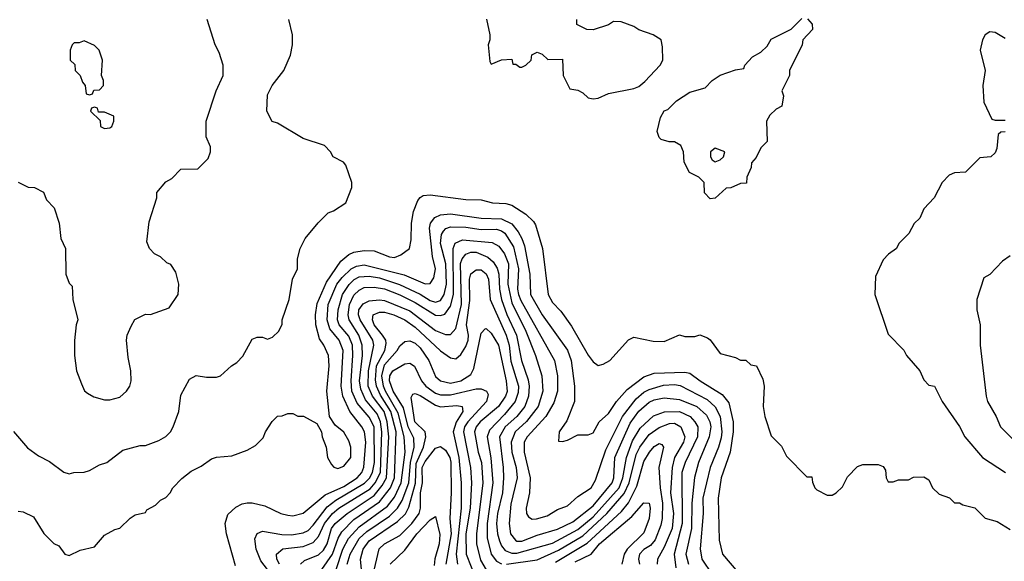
# Model space of a CAD drawing. Header units: inches. Extents: x 1793389 to 1900389, y 320802 to 470796.
# Tile 654 of 656: x 1853496 to 1857366, y 441862 to 443989. Entities that reach past the tile are written whole.
import ezdxf

# ---------------------------------------------------------------- set-up
doc = ezdxf.new("R2010")
doc.units = ezdxf.units.IN
doc.header["$MEASUREMENT"] = 0
doc.layers.add('B8454', color=7, linetype='Continuous')

msp = doc.modelspace()

# ---------------------------------------------------------------- linework, layer by layer
at = {"layer": 'B8454', "color": 2}
for points, elevation in [([(1853471.1, 442371.1), (1853527.3, 442307.3), (1853570, 442276), (1853613.7, 442253.7), (1853670, 442211.3), (1853690, 442204.7), (1853708.9, 442211.1), (1853750, 442211.3), (1853770, 442218), (1853810, 442241), (1853838, 442250), (1853902, 442298), (1853970, 442316), (1853990, 442316), (1854043.2, 442336.8), (1854070, 442351.3), (1854088.7, 442370), (1854099, 442390), (1854122, 442450), (1854130, 442514), (1854163.1, 442576.9), (1854190, 442592), (1854230, 442584.7), (1854270, 442584.7), (1854286, 442590), (1854328, 442630), (1854350, 442642), (1854372.9, 442667.1), (1854410, 442734), (1854430, 442742), (1854450, 442742), (1854470, 442734), (1854490, 442742), (1854514.6, 442765.4), (1854527.3, 442792.7), (1854528, 442810), (1854555.3, 442890), (1854568.7, 442970), (1854588, 443010), (1854588.7, 443050), (1854598, 443090), (1854618, 443130), (1854668.9, 443191.1), (1854709.1, 443230.9), (1854730, 443238), (1854778, 443270), (1854802, 443330), (1854802, 443350), (1854778, 443418), (1854768.9, 443428.9), (1854728, 443450), (1854718, 443470), (1854694.6, 443494.6), (1854610, 443522), (1854510, 443582), (1854489.1, 443589.1), (1854468, 443630), (1854470, 443694), (1854488, 443730), (1854534, 443790), (1854561.2, 443850), (1854568.7, 443890), (1854568, 443930), (1854554, 443990)], 398), ([(1853490, 443350.8), (1853530, 443331.3), (1853554, 443330), (1853590, 443312), (1853602, 443282), (1853631.3, 443250), (1853651, 443190), (1853658, 443130), (1853676, 443090), (1853678, 442990), (1853690, 442954), (1853702, 442942), (1853704.7, 442890), (1853724.7, 442810), (1853718, 442790), (1853711.1, 442728.9), (1853711, 442670), (1853718.8, 442610), (1853738.8, 442558.8), (1853751.1, 442531.1), (1853762, 442522), (1853787.1, 442507.1), (1853830, 442496), (1853850, 442496), (1853890, 442506), (1853915.3, 442530), (1853928.7, 442550), (1853934, 442570), (1853933.2, 442610), (1853922, 442662), (1853915.3, 442730), (1853918, 442750), (1853934.6, 442785.4), (1853948.9, 442811.1), (1853990, 442832), (1854010, 442831.3), (1854083.1, 442856.9), (1854119, 442910), (1854122, 442950), (1854110, 442998), (1854090, 443028), (1854074.6, 443034.6), (1854050, 443058), (1854026, 443070), (1854006, 443090), (1853996.4, 443116.4), (1854004.7, 443195.3), (1854035.3, 443290), (1854035.3, 443310), (1854070, 443352), (1854094.6, 443365.4), (1854130, 443402), (1854196.4, 443403.6), (1854236.4, 443443.6), (1854246, 443470), (1854246, 443490), (1854228.9, 443528.9), (1854228.7, 443590), (1854269, 443710), (1854295.3, 443770), (1854295.3, 443810), (1854280.2, 443860.2), (1854264, 443890), (1854233.2, 443990)], 402), ([(1855330.9, 443990.9), (1855344.7, 443930), (1855344.7, 443910), (1855338, 443890), (1855344.7, 443824.7), (1855350, 443814), (1855390, 443832), (1855430, 443834), (1855434, 443814), (1855446, 443814), (1855462, 443802), (1855470, 443802), (1855486, 443810), (1855506, 443830), (1855509, 443851), (1855530, 443862), (1855550, 443854), (1855572.7, 443832.7), (1855630, 443834), (1855632, 443770), (1855658, 443718), (1855690, 443712), (1855710, 443702), (1855730, 443682), (1855750, 443678), (1855770, 443681), (1855810, 443698.8), (1855910, 443718.8), (1855930, 443726.8), (1855953.8, 443746.2), (1856014, 443810), (1856024, 443830), (1856023.1, 443883.1), (1856018, 443910), (1855986, 443930), (1855930, 443949), (1855910, 443962), (1855860.4, 443980.4), (1855830, 443982), (1855810.8, 443969.2), (1855750, 443949), (1855726, 443950), (1855686, 443970), (1855686, 443990)], 398), ([(1856592.7, 443992.7), (1856611.6, 443971.6), (1856612, 443950), (1856574, 443910), (1856572, 443890), (1856522, 443790), (1856522, 443770), (1856492, 443710), (1856498, 443690), (1856492, 443650), (1856470, 443638), (1856445.4, 443614.6), (1856432, 443590), (1856434, 443510), (1856410, 443486), (1856391.6, 443448.4), (1856372.7, 443427.3), (1856371.6, 443408.4), (1856354, 443370), (1856352.7, 443347.3), (1856330, 443346), (1856291.6, 443328.4), (1856272.7, 443327.3), (1856230, 443288), (1856210, 443286), (1856188.4, 443308.4), (1856186, 443350), (1856166, 443370), (1856128.4, 443388.4), (1856108, 443430), (1856105.2, 443470), (1856094.8, 443494.8), (1856070, 443509), (1856048.9, 443508.9), (1856018, 443518), (1856010, 443526), (1856002, 443550), (1856014.6, 443605.4), (1856030, 443631), (1856044, 443636), (1856078, 443670), (1856130, 443704.7), (1856190, 443722), (1856218, 443750), (1856250, 443771), (1856310, 443792), (1856342, 443798), (1856346, 443810), (1856376.4, 443843.6), (1856410, 443862), (1856434.6, 443885.4), (1856450, 443912), (1856528.4, 443951.6), (1856570, 443994)], 394), ([(1857370, 443915.3), (1857330, 443939), (1857310, 443942), (1857290.9, 443929.1), (1857281, 443910), (1857271, 443870), (1857291, 443790), (1857282, 443730), (1857285.4, 443665.4), (1857318, 443598), (1857330, 443594), (1857370, 443594)], 398), ([(1857370, 443548), (1857352.7, 443547.3), (1857342, 443538), (1857336.9, 443483.1), (1857330, 443466), (1857314, 443450), (1857270, 443446), (1857214, 443390), (1857170, 443388), (1857150, 443378), (1857122, 443350), (1857090.9, 443289.1), (1857050, 443246), (1857034, 443210), (1857011.6, 443188.4), (1856990.9, 443149.1), (1856952, 443110), (1856942, 443090), (1856911.6, 443068.4), (1856890, 443046), (1856859.6, 442980.4), (1856858, 442910), (1856910, 442754), (1856971.1, 442691.1), (1856982, 442670), (1857034, 442610), (1857050, 442574), (1857070, 442554), (1857092, 442550), (1857122, 442490), (1857190.6, 442390.6), (1857211.3, 442350), (1857281, 442270), (1857371.3, 442210)], 398), ([(1853490, 442058), (1853510, 442056), (1853550, 442036), (1853590.9, 441970.9), (1853630, 441932), (1853650, 441922), (1853674, 441890), (1853690, 441884.7), (1853734, 441906), (1853790, 441918), (1853830, 441964.7), (1853870, 441986), (1853890, 441991.3), (1853930, 442031.3), (1853950, 442044.7), (1853990, 442054), (1853996.4, 442063.6), (1854030, 442082), (1854050, 442102), (1854070, 442112), (1854088, 442130), (1854098, 442150), (1854133.6, 442186.4), (1854170, 442216), (1854210, 442236), (1854250, 442264.7), (1854270, 442271.3), (1854330, 442276), (1854390, 442298), (1854423.1, 442316.9), (1854453.6, 442346.4), (1854462, 442370), (1854489.1, 442410.9), (1854510, 442432), (1854527.3, 442432.7), (1854550, 442442), (1854570, 442442), (1854590, 442432), (1854611.6, 442431.6), (1854663.6, 442403.6), (1854682, 442370), (1854684.7, 442350), (1854701, 442310), (1854706, 442270), (1854722, 442242), (1854731.1, 442231.1), (1854746.4, 442226.4), (1854770, 442236), (1854798, 442270), (1854798, 442310), (1854790, 442335.3), (1854770, 442368.7), (1854736.5, 442396.5), (1854714, 442430), (1854703.7, 442530), (1854713, 442630), (1854709.5, 442670), (1854692, 442710), (1854675.2, 442735.2), (1854659.7, 442790), (1854658.5, 442830), (1854665.8, 442874.2), (1854702.5, 442957.5), (1854758.8, 443041.2), (1854790, 443066.4), (1854810, 443076.4), (1854850, 443083.1), (1854890, 443081.6), (1854950, 443057.3), (1854970, 443054.8), (1854994.8, 443065.2), (1855028, 443090), (1855035.5, 443124.5), (1855036, 443190), (1855044.1, 443235.9), (1855061.5, 443278.5), (1855070, 443291.3), (1855082, 443298), (1855110, 443301), (1855250, 443283), (1855310, 443282), (1855354, 443270), (1855406.9, 443266.9), (1855430, 443260.5), (1855485.7, 443225.7), (1855516.4, 443196.4), (1855523.8, 443183.8), (1855550.5, 443090), (1855573.4, 442910), (1855590, 442878.8), (1855623.7, 442843.7), (1855665.7, 442785.7), (1855730, 442670.8), (1855750, 442644.7), (1855770, 442631.3), (1855790, 442636), (1855815.3, 442650), (1855888.9, 442731.1), (1855910, 442742), (1855986.4, 442726.4), (1856030, 442724.7), (1856090, 442751.3), (1856110, 442744.7), (1856150, 442744.7), (1856170, 442751), (1856199.8, 442739.8), (1856210, 442732), (1856250, 442678), (1856310, 442662), (1856330, 442652), (1856350, 442652), (1856370, 442634), (1856392, 442630), (1856416.9, 442576.9), (1856422, 442550), (1856418, 442470), (1856424.7, 442430), (1856450, 442354), (1856490, 442314), (1856510, 442274), (1856590, 442194), (1856610, 442194), (1856612.7, 442172.7), (1856622, 442150), (1856630, 442142), (1856670, 442122), (1856690, 442122), (1856706, 442130), (1856730, 442154), (1856750, 442194), (1856790, 442234), (1856810, 442242), (1856870, 442242), (1856890, 442234), (1856899.6, 442219.6), (1856902, 442190), (1856910, 442174), (1856930, 442174), (1856950, 442182), (1856990, 442182), (1857010, 442192), (1857050, 442194), (1857070, 442182), (1857084.7, 442150), (1857110, 442126), (1857150.8, 442110.8), (1857170, 442092), (1857190, 442091.3), (1857203.6, 442083.6), (1857250, 442071.3), (1857291.1, 442031.1), (1857338, 442018), (1857390, 441986)], 394), ([(1854344.1, 441844.1), (1854309.4, 441970), (1854303.7, 442010), (1854314.2, 442045.8), (1854345.1, 442074.9), (1854370, 442087.3), (1854390, 442090.8), (1854410, 442090.8), (1854459.8, 442079.8), (1854522, 442050), (1854550, 442042.8), (1854570, 442040.7), (1854610, 442050.7), (1854696.9, 442123.1), (1854770, 442155.8), (1854823, 442190), (1854840.4, 442210), (1854848.8, 442231.2), (1854856.5, 442330), (1854852.1, 442370), (1854841.3, 442390), (1854793.7, 442450), (1854766.2, 442510), (1854759.3, 442550), (1854767.3, 442690), (1854752.3, 442730), (1854714.8, 442774.8), (1854704.8, 442810), (1854708.7, 442870), (1854742.4, 442950), (1854763.3, 442976.7), (1854798.7, 443010), (1854819.6, 443020.4), (1854850, 443025.8), (1855007.3, 442987.3), (1855090, 442952.2), (1855110, 442953.4), (1855124.4, 442975.6), (1855130.9, 443010), (1855118.4, 443058.4), (1855107.1, 443170), (1855111.2, 443190), (1855127.6, 443212.4), (1855150, 443222.3), (1855190, 443226.7), (1855310, 443209.1), (1855390, 443206.7), (1855430, 443186.7), (1855456, 443156), (1855470.2, 443130.2), (1855481, 443101), (1855500.8, 442990), (1855503.6, 442910), (1855550, 442830.4), (1855650, 442690.6), (1855663.7, 442650), (1855676.4, 442550), (1855676.4, 442490), (1855646.4, 442413.6), (1855616, 442370), (1855614, 442334), (1855630, 442332), (1855650, 442338), (1855690, 442358), (1855730, 442358), (1855750, 442366), (1855774, 442410), (1855810, 442442.8), (1855842, 442490), (1855883.9, 442536.1), (1855950, 442586.7), (1855990, 442601.1), (1856110, 442604.6), (1856130, 442600.3), (1856170.7, 442570), (1856257.3, 442517.3), (1856283.6, 442483.6), (1856300.3, 442410), (1856301.1, 442370), (1856288.9, 442290), (1856253.7, 442190), (1856241.6, 442110), (1856245.2, 441945.2), (1856258.8, 441890), (1856319.1, 441819.1)], 390), ([(1854469.6, 441830), (1854443.5, 441863.5), (1854425.6, 441910), (1854420.9, 441950), (1854429.6, 441970.4), (1854450, 441980.5), (1854526.7, 441966.7), (1854565.1, 441965.1), (1854610, 441972.9), (1854630, 441983.1), (1854650, 442003.1), (1854704.2, 442075.8), (1854738.3, 442101.7), (1854852, 442168), (1854871.4, 442188.6), (1854882.9, 442210), (1854890.6, 442250), (1854888.9, 442390), (1854870, 442428), (1854822.5, 442482.5), (1854801.4, 442530), (1854798.9, 442570), (1854806.2, 442670), (1854804.4, 442710), (1854790, 442746), (1854752.4, 442790), (1854745.8, 442810), (1854747.7, 442850), (1854765.6, 442910), (1854791.3, 442948.7), (1854811.4, 442968.6), (1854830, 442979.1), (1854870, 442981.6), (1854910, 442975.2), (1854989.4, 442949.4), (1855070.9, 442910.9), (1855110, 442885.5), (1855130, 442879), (1855150, 442886), (1855165.1, 442910), (1855173.2, 442950), (1855170.6, 443030), (1855149.8, 443110), (1855154.3, 443145.7), (1855161.6, 443158.4), (1855171, 443169), (1855190, 443176), (1855250, 443173.6), (1855310, 443164.4), (1855370, 443166.7), (1855390, 443160.2), (1855402.6, 443150), (1855437.1, 443097.1), (1855456.9, 443010), (1855452.3, 442930), (1855456.5, 442910), (1855466.1, 442886.1), (1855598.7, 442650), (1855610.3, 442590), (1855610.3, 442530), (1855595.9, 442484.1), (1855563.7, 442430), (1855490.4, 442350), (1855479.5, 442330), (1855479.5, 442290), (1855503.1, 442190), (1855500.3, 442130), (1855486.4, 442070), (1855488.2, 442050), (1855495.9, 442035.9), (1855510, 442027.7), (1855528, 442028), (1855570, 442040.5), (1855610, 442064.9), (1855650, 442079.1), (1855690, 442116), (1855742.7, 442150), (1855760.1, 442179.9), (1855800.5, 442299.5), (1855865.1, 442430), (1855919.8, 442500.2), (1855950, 442526.3), (1855970, 442536.9), (1856026.6, 442553.4), (1856070, 442555.8), (1856092.1, 442552.1), (1856197.8, 442497.8), (1856230, 442468.5), (1856249.2, 442430), (1856255.5, 442370), (1856252.9, 442347.1), (1856242.7, 442310), (1856210.3, 442230), (1856181.3, 442110), (1856183.2, 442050), (1856170.3, 441910.3), (1856177.6, 441870), (1856217.6, 441810)], 386), ([(1854517.4, 441850), (1854506.3, 441870), (1854505.6, 441890), (1854529.8, 441910.2), (1854610, 441919.6), (1854650, 441935.8), (1854670, 441959.3), (1854694.6, 442010), (1854726.2, 442050), (1854751.2, 442070), (1854873.5, 442146.5), (1854894, 442170), (1854914.7, 442210), (1854919.6, 442370), (1854914.5, 442410), (1854901.4, 442441.4), (1854855.8, 442495.8), (1854837.2, 442537.2), (1854832.2, 442570), (1854844.1, 442670), (1854842.2, 442710), (1854828.8, 442750), (1854791.8, 442810), (1854787.7, 442830), (1854792.9, 442870), (1854810, 442906.4), (1854830, 442927), (1854850, 442936.5), (1854890, 442938.5), (1854930, 442931.3), (1854990, 442908), (1855050, 442878), (1855130, 442828.8), (1855150, 442826.7), (1855167.1, 442832.9), (1855190, 442864), (1855201, 442910), (1855199.7, 443090), (1855208.5, 443111.5), (1855236.2, 443123.8), (1855353.7, 443113.7), (1855379, 443099), (1855401.7, 443070), (1855417.2, 443030), (1855415.4, 442950), (1855430, 442876.3), (1855485.4, 442765.5), (1855524.2, 442670), (1855548.7, 442590), (1855553.1, 442530), (1855534, 442470), (1855488.7, 442411.3), (1855444.2, 442370), (1855428, 442330), (1855430.2, 442290), (1855447.7, 442230), (1855451.5, 442190), (1855426.1, 442086.1), (1855419.5, 442010), (1855425.7, 441970), (1855444.4, 441944.4), (1855450, 441940.4), (1855470, 441940.3), (1855530, 441964.4), (1855610, 441987.6), (1855670, 442016.5), (1855750, 442079.6), (1855824.4, 442170), (1855831.8, 442190), (1855835.1, 442270), (1855896.2, 442403.8), (1855930, 442451.8), (1855970, 442486.5), (1855990, 442496.5), (1856030, 442503.6), (1856090, 442496.9), (1856158.4, 442470), (1856196.1, 442436.1), (1856209, 442410), (1856212.4, 442390), (1856206.7, 442350), (1856164, 442250), (1856149.1, 442190.9), (1856137.5, 442090), (1856136.5, 441990), (1856114, 441890), (1856124.9, 441850)], 382), ([(1854599.5, 441850), (1854615.6, 441864.4), (1854670, 441887.6), (1854690, 441905.7), (1854705.3, 441930), (1854721.8, 441990), (1854736, 442010), (1854783.5, 442050), (1854890, 442119.7), (1854920.8, 442159.2), (1854938.3, 442190), (1854947, 442350), (1854940.8, 442410), (1854929.1, 442450), (1854883.5, 442510), (1854866.5, 442550), (1854867.5, 442610), (1854888.6, 442710), (1854884.4, 442730), (1854834.2, 442810), (1854827.8, 442830), (1854829.8, 442850), (1854846.4, 442873.6), (1854870, 442884.9), (1854910, 442889.1), (1854930, 442886), (1855030, 442845.5), (1855130, 442768.7), (1855170, 442752.4), (1855190, 442753), (1855210, 442776), (1855233, 442870), (1855229.2, 443030.8), (1855236, 443050), (1855250, 443068.7), (1855270, 443075.6), (1855290, 443075.6), (1855336, 443056), (1855357.5, 443037.5), (1855373, 443013), (1855379.7, 442990), (1855381.5, 442930), (1855390.2, 442890), (1855410.8, 442830.8), (1855449.2, 442750), (1855468, 442650), (1855494.7, 442574.7), (1855498.5, 442550), (1855496.5, 442510), (1855482.3, 442470), (1855450.3, 442430), (1855404.4, 442390), (1855381.5, 442350), (1855396.5, 442230), (1855397.3, 442190), (1855393.4, 442130), (1855374.2, 442050), (1855370.2, 442010), (1855373.8, 441970), (1855382.2, 441942.2), (1855390, 441923), (1855404.4, 441904.4), (1855430, 441893.6), (1855450, 441894), (1855590, 441932.3), (1855690, 441986.4), (1855750, 442035.9), (1855852.2, 442150), (1855867.4, 442190), (1855880.7, 442270), (1855905.1, 442334.9), (1855935.6, 442384.4), (1855987.5, 442432.5), (1856030.9, 442449.1), (1856090, 442450.2), (1856131, 442431), (1856150.3, 442410), (1856161.1, 442390), (1856160.2, 442350), (1856111.6, 442250), (1856098.5, 442210), (1856099.7, 442010), (1856069.1, 441890), (1856075.8, 441835.8)], 378), ([(1857390, 443062), (1857359.8, 443040.2), (1857310, 442988), (1857285.4, 442974.6), (1857258, 442890), (1857258, 442850), (1857271.3, 442790), (1857271.3, 442710), (1857294.8, 442510), (1857300.7, 442490), (1857334.8, 442430), (1857351.3, 442390), (1857421.1, 442321.1)], 402), ([(1854683.6, 441830), (1854725.6, 441890), (1854747.8, 441952.2), (1854762.4, 441977.6), (1854810, 442025.8), (1854910, 442094.9), (1854953.8, 442150), (1854969.1, 442190), (1854975.4, 442370), (1854954.9, 442450), (1854914.2, 442514.2), (1854898.3, 442550), (1854894.5, 442574.5), (1854898.5, 442630), (1854930.9, 442690), (1854936.8, 442716.8), (1854934.8, 442730), (1854922.3, 442750), (1854889.8, 442790), (1854882.6, 442810), (1854885.6, 442830), (1854910, 442840.3), (1854930, 442840.2), (1854967.3, 442830), (1855010, 442810.2), (1855050, 442781.7), (1855150, 442688.2), (1855190, 442660.7), (1855210, 442657.3), (1855230, 442674), (1855250, 442704.9), (1855259.2, 442730), (1855260.9, 442750), (1855252.9, 442790), (1855265.5, 442885.5), (1855264.2, 442970), (1855270, 442990.7), (1855290, 443006), (1855310, 443006.4), (1855330, 442990.4), (1855338.3, 442970), (1855346, 442890), (1855408.1, 442750), (1855419.7, 442710), (1855427.2, 442647.2), (1855456.2, 442550), (1855455.8, 442524.2), (1855443.2, 442490), (1855401.6, 442438.4), (1855342.8, 442377.2), (1855333.8, 442350), (1855348.4, 442268.4), (1855355.5, 442170), (1855333.7, 442010), (1855333.3, 441953.3), (1855348.9, 441890), (1855370, 441862.4), (1855390, 441851.7)], 374), ([(1854739.8, 441830), (1854766.3, 441910), (1854788.6, 441951.4), (1854830, 441996.9), (1854942.3, 442077.7), (1854970, 442113.4), (1854995.8, 442170), (1855010.7, 442290.7), (1855007.6, 442350), (1854983.4, 442443.4), (1854933.9, 442530), (1854925.5, 442550), (1854919.6, 442590), (1854930, 442632.9), (1854979.7, 442690), (1854990, 442708), (1855010, 442724.9), (1855030, 442728.2), (1855050, 442718.4), (1855070, 442700.4), (1855104.2, 442650), (1855130, 442588), (1855150.8, 442570), (1855190, 442560.9), (1855230, 442570.3), (1855270, 442595.5), (1855280.6, 442619.4), (1855310, 442758), (1855325.6, 442774.4), (1855330, 442776), (1855350, 442757.3), (1855378, 442710), (1855407.9, 442570), (1855412, 442528), (1855406.3, 442510), (1855378.3, 442470), (1855306.3, 442410), (1855290.3, 442390), (1855284.4, 442370), (1855298, 442290), (1855311.2, 442250), (1855316.2, 442170), (1855291.2, 441970), (1855291.3, 441930), (1855306.8, 441866.8), (1855330, 441828.2)], 370), ([(1854783.1, 441850), (1854794.8, 441890), (1854830, 441951.4), (1854860.6, 441979.4), (1854950, 442038.6), (1854981.4, 442070), (1854999.3, 442100.7), (1855025.4, 442170), (1855032.7, 442250), (1855047.3, 442310), (1855045.5, 442345.5), (1855023.2, 442390), (1855005, 442465), (1854963.7, 442530), (1854949.1, 442570), (1854951, 442590), (1854963, 442610), (1855010, 442637.1), (1855030, 442640.5), (1855048.5, 442628.5), (1855076, 442570), (1855092, 442550), (1855130, 442522), (1855150, 442515.8), (1855190, 442515.2), (1855290, 442539.5), (1855310, 442539.3), (1855330.5, 442530.5), (1855337.3, 442517.3), (1855330.4, 442490), (1855258, 442410), (1855244.9, 442390), (1855240.7, 442370), (1855267.7, 442230), (1855272.6, 442170), (1855266.7, 442070), (1855250.2, 441970), (1855251.4, 441890), (1855290.2, 441790.2)], 366), ([(1854843.8, 441790), (1854835.1, 441870), (1854846.4, 441910), (1854870, 441941.7), (1854981.5, 442018.5), (1855012.2, 442047.8), (1855026.1, 442073.9), (1855051.5, 442168.5), (1855054.6, 442245.4), (1855083.1, 442310), (1855092.4, 442350), (1855089.7, 442370), (1855049.8, 442410), (1855035.5, 442504.5), (1855041.6, 442518.4), (1855050, 442520.5), (1855070, 442513.1), (1855130, 442475.2), (1855150, 442468.9), (1855214.1, 442474.1), (1855236, 442470), (1855238.4, 442450), (1855211.7, 442408.3), (1855199.7, 442370), (1855221.8, 442270), (1855231.1, 442170), (1855231.1, 442070), (1855211.9, 441890), (1855216.9, 441850)], 362), ([(1855410, 441850.2), (1855530, 441866.9), (1855614.1, 441905.9), (1855710, 441961.6), (1855804.2, 442050), (1855872.2, 442127.8), (1855892.2, 442170), (1855919.2, 442280.8), (1855933.3, 442310), (1855970, 442359.5), (1856010, 442387.7), (1856050, 442403.1), (1856070, 442404.2), (1856094.4, 442390), (1856110.2, 442350.2), (1856105.7, 442330), (1856070.2, 442269.8), (1856060.2, 442230), (1856054.7, 442130), (1856066.2, 442050), (1856060.2, 441990), (1856030, 441917), (1856003.8, 441870), (1856002.4, 441850)], 374), ([(1854885.3, 441810), (1854908.8, 441911.2), (1854929.5, 441930), (1854990, 441963.1), (1855037.7, 442010), (1855066, 442050), (1855071.1, 442070), (1855071.9, 442130), (1855079.4, 442170), (1855078, 442230), (1855090, 442253.1), (1855130, 442306), (1855150, 442313), (1855170, 442298), (1855186.3, 442270), (1855190.9, 442250.9), (1855192.3, 442130), (1855187.2, 442030), (1855191.6, 441970), (1855171.4, 441850)], 358), ([(1855601.7, 441858.3), (1855727.2, 441932.8), (1855862.1, 442057.9), (1855889.2, 442090.8), (1855922.6, 442157.4), (1855950, 442253.4), (1855971.8, 442290), (1855990, 442312.4), (1856010, 442324), (1856019.9, 442319.9), (1856026.8, 442310), (1856008.4, 442230), (1856013.6, 442150), (1856022.9, 442090), (1856022, 442030), (1856016.4, 442003.6), (1855994.2, 441945.8), (1855975.9, 441924.1), (1855950, 441907.8), (1855932.2, 441890), (1855928.8, 441870), (1855931.8, 441850)], 370), ([(1855679.9, 441860.1), (1855742.9, 441890), (1855775.8, 441930), (1855902.6, 442037.4), (1855950, 442091), (1855970.3, 442090.3), (1855974, 442070), (1855970.3, 442030.3), (1855950, 441973.2), (1855883.7, 441910), (1855872, 441890), (1855863.1, 441850)], 366), ([(1854951.8, 441850), (1855010, 441906), (1855056.9, 441970), (1855110, 442024.9), (1855130, 442038), (1855147.1, 441967.1), (1855145.2, 441930), (1855128.4, 441871.6), (1855125.5, 441845.5)], 354)]:
    msp.add_lwpolyline(points, dxfattribs=dict(at, elevation=elevation))
for points, elevation in [([(1853750, 443906), (1853730, 443898), (1853710, 443898), (1853702, 443890), (1853694, 443870), (1853694, 443830), (1853712.7, 443812.7), (1853714, 443790), (1853734, 443770), (1853743.6, 443743.6), (1853754, 443730), (1853758, 443698), (1853770, 443694), (1853782, 443698), (1853787.3, 443712.7), (1853810, 443714), (1853826, 443730), (1853826, 443750), (1853818, 443770), (1853822, 443830), (1853808, 443870), (1853790, 443888)], 406), ([(1853790, 443646), (1853778, 443642), (1853774, 443630), (1853812.7, 443592.7), (1853814, 443570), (1853830, 443562), (1853850, 443564.7), (1853858, 443570), (1853866, 443590), (1853866, 443610), (1853830, 443626), (1853806, 443626), (1853802, 443642)], 406), ([(1856230, 443484), (1856211.3, 443470), (1856211.3, 443450), (1856218, 443438), (1856230, 443431.3), (1856250, 443438), (1856262, 443450), (1856268, 443470)], 394)]:
    msp.add_lwpolyline(points, close=True, dxfattribs=dict(at, elevation=elevation))

doc.saveas('drawing.dxf')
